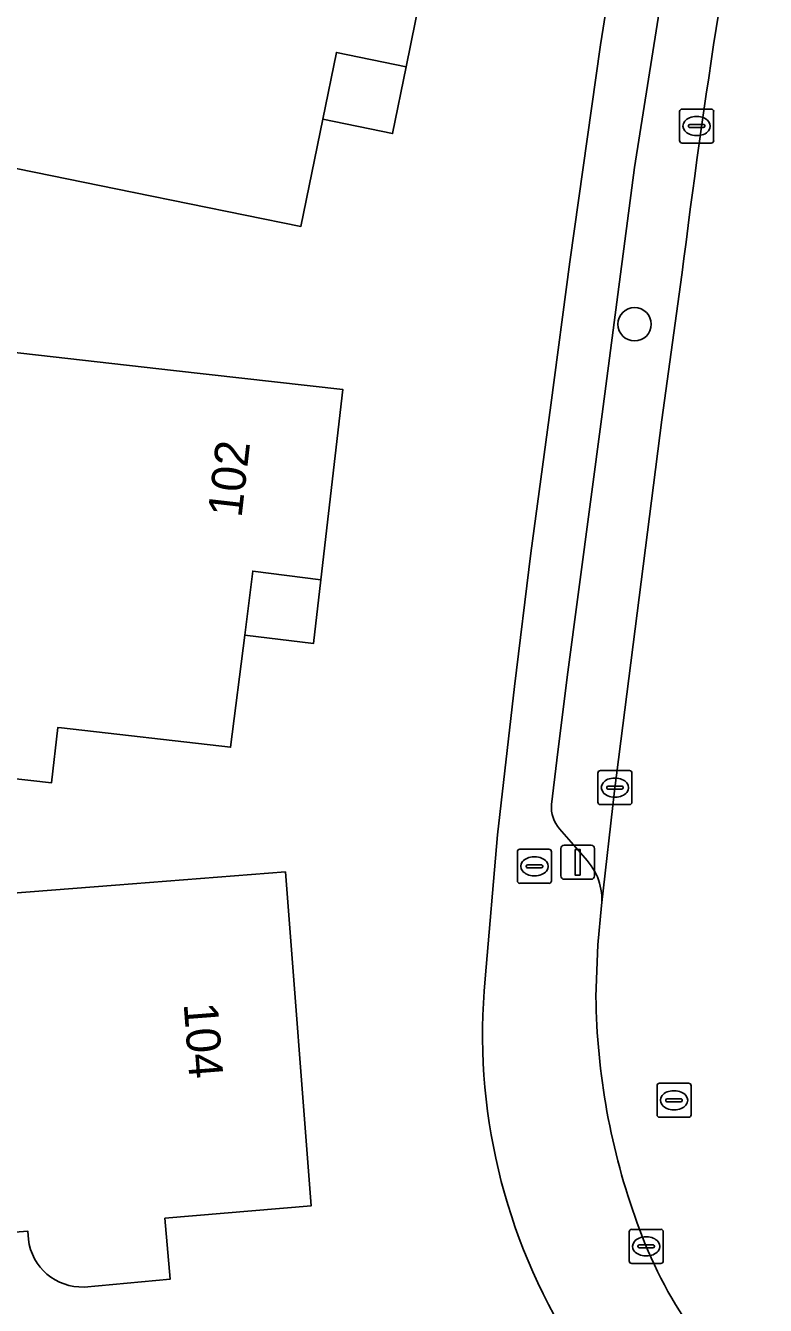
# Model space of a CAD drawing. Extents: x 157767 to 159172, y 387839 to 389425.
# Drawn here: x 158027.91 to 158049.63, y 388679.57 to 388717.13 of the extents above; entities that cross this region are included whole.
import ezdxf

# ---------------------------------------------------------------- set-up
doc = ezdxf.new("R2010")
doc.units = 0
for name, color, linetype in [('IMGEO_Boom', 7, 'Continuous'), ('IMGEO_Brandkraan', 7, 'Continuous'), ('IMGEO_Erf', 7, 'Continuous'), ('IMGEO_Kolk', 7, 'Continuous'), ('IMGEO_Lichtmast', 7, 'Continuous'), ('IMGEO_Pand', 7, 'Continuous'), ('IMGEO_Pand_nummerreeks', 7, 'Continuous'), ('IMGEO_Pand_overbouw', 7, 'Continuous'), ('IMGEO_Parkeervlak_open', 7, 'Continuous'), ('IMGEO_Rijbaan_lokaal_open', 7, 'Continuous'), ('IMGEO_Rioolput', 7, 'Continuous'), ('IMGEO_Voetpad_open', 7, 'Continuous')]:
    doc.layers.add(name, color=color, linetype=linetype)

msp = doc.modelspace()

# ---------------------------------------------------------------- linework, layer by layer
at = {"layer": 'IMGEO_Boom'}
msp.add_circle((158045.789, 388708.367), 0.489, dxfattribs=at)
at = {"layer": 'IMGEO_Brandkraan'}
for p, q in [((158042.349, 388692.034), (158042.349, 388692.886)), ((158042.424, 388692.96), (158043.276, 388692.96)), ((158043.35, 388692.886), (158043.35, 388692.034)), ((158042.608, 388692.454), (158042.608, 388692.466)), ((158043.046, 388692.417), (158042.648, 388692.417)), ((158042.651, 388692.503), (158043.049, 388692.503)), ((158042.837, 388692.74), (158042.862, 388692.74)), ((158043.092, 388692.466), (158043.092, 388692.454)), ((158042.86, 388692.18), (158042.835, 388692.18)), ((158043.276, 388691.96), (158042.424, 388691.96))]:
    msp.add_line(p, q, dxfattribs=at)
for points in [[(158042.349, 388692.034), (158042.349, 388692.886)], [(158042.424, 388692.96), (158043.276, 388692.96)], [(158043.35, 388692.886), (158043.35, 388692.034)], [(158043.276, 388691.96), (158042.424, 388691.96)]]:
    msp.add_lwpolyline(points, dxfattribs=at)
for centre, radius, start, end in [((158042.426, 388692.884), 0.0765, 91.552, 178.448), ((158042.426, 388692.884), 0.0765, 91.552, 178.448), ((158043.274, 388692.884), 0.0765, 1.552, 88.448), ((158043.274, 388692.884), 0.0765, 1.552, 88.448), ((158042.648, 388692.463), 0.0403, 85.8775, 175.7526), ((158042.645, 388692.453), 0.0366, 178.938, 274.7102), ((158043.049, 388692.46), 0.043, 264.8664, 352.4533), ((158043.053, 388692.465), 0.0386, 1.7309, 96.639), ((158042.426, 388692.036), 0.0765, 181.552, 268.448), ((158042.426, 388692.036), 0.0765, 181.552, 268.448), ((158043.274, 388692.036), 0.0765, 271.552, 358.448), ((158043.274, 388692.036), 0.0765, 271.552, 358.448)]:
    msp.add_arc(centre, radius, start, end, dxfattribs=at)
for centre, major_axis, ratio, start_param, end_param in [((158042.836, 388692.46), (-0.387, 0.002), 0.722429, 4.712389, 7.853982), ((158042.861, 388692.46), (-0.39, 0.002), 0.717154, 1.570796, 4.712389)]:
    msp.add_ellipse(centre, major_axis=major_axis, ratio=ratio, start_param=start_param, end_param=end_param, dxfattribs=at)
at = {"layer": 'IMGEO_Erf'}
for points in [[(158041.406, 388689.153), (158041.767, 388693.388), (158042.265, 388697.737), (158042.741, 388701.651), (158043.331, 388705.99), (158043.884, 388710.198), (158044.788, 388716.563), (158045.681, 388722.155), (158046.965, 388729.378), (158048.336, 388736.749)], [(158027.993, 388681.508), (158027.973, 388681.757), (158024.294, 388681.471), (158023.526, 388691.361), (158030.554, 388691.906), (158035.539, 388692.293), (158036.299, 388682.499)], [(158036.299, 388682.499), (158032, 388682.13), (158032.152, 388680.341), (158029.628, 388680.114)]]:
    msp.add_lwpolyline(points, dxfattribs=at)
for points in [[(158035.301, 388722.419), (158040.2, 388721.432), (158039.082, 388715.925), (158037.037, 388716.343), (158036.636, 388714.383), (158035.992, 388711.238), (158031.093, 388712.236), (158028.164, 388712.832), (158022.68, 388713.949), (158024.826, 388724.486), (158030.007, 388723.457)], [(158032.252, 388707.012), (158037.22, 388706.455), (158036.577, 388700.87), (158034.577, 388701.121), (158034.342, 388699.246), (158033.928, 388695.951), (158028.961, 388696.519), (158028.854, 388696.531), (158028.673, 388694.911), (158021.111, 388695.758), (158022.46, 388707.806), (158022.494, 388708.104), (158022.595, 388709.011), (158027.003, 388708.516), (158026.901, 388707.611)]]:
    msp.add_lwpolyline(points, close=True, dxfattribs=at)
for centre, radius, start, end in [((158058.394, 388687.505), 17.068, 174.4587, 212.3421), ((158029.57, 388681.702), 1.589, 187.0155, 272.0827)]:
    msp.add_arc(centre, radius, start, end, dxfattribs=at)
at = {"layer": 'IMGEO_Kolk'}
for p, q in [((158047.109, 388713.756), (158047.109, 388714.608)), ((158047.184, 388714.682), (158048.036, 388714.682)), ((158048.11, 388714.608), (158048.11, 388713.756)), ((158047.368, 388714.176), (158047.368, 388714.188)), ((158047.411, 388714.225), (158047.809, 388714.225)), ((158047.597, 388714.462), (158047.622, 388714.462)), ((158047.852, 388714.188), (158047.852, 388714.176)), ((158047.806, 388714.139), (158047.408, 388714.139)), ((158047.62, 388713.902), (158047.595, 388713.902)), ((158048.036, 388713.682), (158047.184, 388713.682)), ((158044.711, 388694.343), (158044.711, 388695.195)), ((158044.786, 388695.269), (158045.638, 388695.269)), ((158045.199, 388695.049), (158045.224, 388695.049)), ((158045.712, 388695.195), (158045.712, 388694.343)), ((158044.97, 388694.763), (158044.97, 388694.775)), ((158045.408, 388694.726), (158045.01, 388694.726)), ((158045.013, 388694.812), (158045.411, 388694.812)), ((158045.454, 388694.775), (158045.454, 388694.763)), ((158045.638, 388694.269), (158044.786, 388694.269)), ((158045.222, 388694.489), (158045.197, 388694.489)), ((158045.629, 388680.88), (158045.629, 388681.732)), ((158045.704, 388681.806), (158046.556, 388681.806)), ((158046.117, 388681.586), (158046.142, 388681.586)), ((158046.63, 388681.732), (158046.63, 388680.88)), ((158045.888, 388681.3), (158045.888, 388681.312)), ((158046.326, 388681.263), (158045.928, 388681.263)), ((158045.931, 388681.349), (158046.329, 388681.349)), ((158046.372, 388681.312), (158046.372, 388681.3)), ((158046.556, 388680.806), (158045.704, 388680.806)), ((158046.14, 388681.026), (158046.115, 388681.026))]:
    msp.add_line(p, q, dxfattribs=at)
for points in [[(158047.109, 388713.756), (158047.109, 388714.608)], [(158047.184, 388714.682), (158048.036, 388714.682)], [(158048.11, 388714.608), (158048.11, 388713.756)], [(158048.036, 388713.682), (158047.184, 388713.682)], [(158044.711, 388694.343), (158044.711, 388695.195)], [(158044.786, 388695.269), (158045.638, 388695.269)], [(158045.712, 388695.195), (158045.712, 388694.343)], [(158045.638, 388694.269), (158044.786, 388694.269)], [(158045.629, 388680.88), (158045.629, 388681.732)], [(158045.704, 388681.806), (158046.556, 388681.806)], [(158046.63, 388681.732), (158046.63, 388680.88)], [(158046.556, 388680.806), (158045.704, 388680.806)]]:
    msp.add_lwpolyline(points, dxfattribs=at)
for centre, radius, start, end in [((158047.186, 388714.606), 0.0765, 91.552, 178.448), ((158047.186, 388714.606), 0.0765, 91.552, 178.448), ((158048.034, 388714.606), 0.0765, 1.552, 88.448), ((158048.034, 388714.606), 0.0765, 1.552, 88.448), ((158047.408, 388714.185), 0.0403, 85.8775, 175.7526), ((158047.405, 388714.175), 0.0366, 178.938, 274.7102), ((158047.809, 388714.182), 0.043, 264.8664, 352.4533), ((158047.813, 388714.187), 0.0386, 1.7309, 96.639), ((158047.186, 388713.758), 0.0765, 181.552, 268.448), ((158047.186, 388713.758), 0.0765, 181.552, 268.448), ((158048.034, 388713.758), 0.0765, 271.552, 358.448), ((158048.034, 388713.758), 0.0765, 271.552, 358.448), ((158044.788, 388695.193), 0.0765, 91.552, 178.448), ((158044.788, 388695.193), 0.0765, 91.552, 178.448), ((158045.636, 388695.193), 0.0765, 1.552, 88.448), ((158045.636, 388695.193), 0.0765, 1.552, 88.448), ((158045.01, 388694.772), 0.0403, 85.8775, 175.7526), ((158045.007, 388694.762), 0.0366, 178.938, 274.7102), ((158045.411, 388694.769), 0.043, 264.8664, 352.4533), ((158045.415, 388694.774), 0.0386, 1.7309, 96.639), ((158044.788, 388694.345), 0.0765, 181.552, 268.448), ((158044.788, 388694.345), 0.0765, 181.552, 268.448), ((158045.636, 388694.345), 0.0765, 271.552, 358.448), ((158045.636, 388694.345), 0.0765, 271.552, 358.448), ((158045.706, 388681.73), 0.0765, 91.552, 178.448), ((158045.706, 388681.73), 0.0765, 91.552, 178.448), ((158046.554, 388681.73), 0.0765, 1.552, 88.448), ((158046.554, 388681.73), 0.0765, 1.552, 88.448), ((158045.928, 388681.309), 0.0403, 85.8775, 175.7526), ((158045.925, 388681.299), 0.0366, 178.938, 274.7102), ((158046.329, 388681.306), 0.043, 264.8664, 352.4533), ((158046.333, 388681.311), 0.0386, 1.7309, 96.639), ((158045.706, 388680.882), 0.0765, 181.552, 268.448), ((158045.706, 388680.882), 0.0765, 181.552, 268.448), ((158046.554, 388680.882), 0.0765, 271.552, 358.448), ((158046.554, 388680.882), 0.0765, 271.552, 358.448)]:
    msp.add_arc(centre, radius, start, end, dxfattribs=at)
for centre, major_axis, ratio, start_param, end_param in [((158047.596, 388714.182), (-0.387, 0.002), 0.722429, 4.712389, 7.853982), ((158047.621, 388714.182), (-0.39, 0.002), 0.717154, 1.570796, 4.712389), ((158045.198, 388694.769), (-0.387, 0.002), 0.722429, 4.712389, 7.853982), ((158045.223, 388694.769), (-0.39, 0.002), 0.717154, 1.570796, 4.712389), ((158046.116, 388681.306), (-0.387, 0.002), 0.722429, 4.712389, 7.853982), ((158046.141, 388681.306), (-0.39, 0.002), 0.717154, 1.570796, 4.712389)]:
    msp.add_ellipse(centre, major_axis=major_axis, ratio=ratio, start_param=start_param, end_param=end_param, dxfattribs=at)
at = {"layer": 'IMGEO_Lichtmast'}
for p, q in [((158043.621, 388692.178), (158043.621, 388692.978)), ((158043.621, 388692.978), (158043.621, 388692.178)), ((158043.721, 388693.078), (158044.511, 388693.078)), ((158044.511, 388693.078), (158043.721, 388693.078)), ((158044.611, 388692.978), (158044.611, 388692.178)), ((158044.611, 388692.178), (158044.611, 388692.978)), ((158044.511, 388692.078), (158043.721, 388692.078)), ((158043.721, 388692.078), (158044.511, 388692.078))]:
    msp.add_line(p, q, dxfattribs=at)
msp.add_lwpolyline([(158044.041, 388692.953), (158044.191, 388692.953), (158044.191, 388692.203), (158044.041, 388692.203), (158044.041, 388692.953)], dxfattribs=at)
for centre, start, end in [((158043.721, 388692.978), 90, 180), ((158043.721, 388692.978), 90, 180), ((158044.511, 388692.978), 0, 90), ((158044.511, 388692.978), 360, 90), ((158043.721, 388692.178), 180, 270), ((158043.721, 388692.178), 180, 270), ((158044.511, 388692.178), 270, 0), ((158044.511, 388692.178), 270, 0)]:
    msp.add_arc(centre, 0.1, start, end, dxfattribs=at)
at = {"layer": 'IMGEO_Pand'}
for points in [[(158040.2, 388721.432), (158035.301, 388722.419), (158030.007, 388723.457), (158024.826, 388724.486), (158022.68, 388713.949), (158028.164, 388712.832), (158031.093, 388712.236), (158035.992, 388711.238), (158036.636, 388714.383), (158037.037, 388716.343), (158039.082, 388715.925)], [(158037.22, 388706.455), (158032.252, 388707.012), (158026.901, 388707.611), (158027.003, 388708.516), (158022.595, 388709.011), (158022.494, 388708.104), (158022.46, 388707.806), (158021.111, 388695.758), (158028.673, 388694.911), (158028.854, 388696.531), (158028.961, 388696.519), (158033.928, 388695.951), (158034.342, 388699.246), (158034.577, 388701.121), (158036.577, 388700.87)]]:
    msp.add_lwpolyline(points, close=True, dxfattribs=at)
msp.add_lwpolyline([(158029.628, 388680.114), (158032.152, 388680.341), (158032, 388682.13), (158036.299, 388682.499), (158035.539, 388692.293), (158030.554, 388691.906), (158023.526, 388691.361), (158024.294, 388681.471), (158027.973, 388681.757), (158027.993, 388681.508)], dxfattribs=at)
msp.add_arc((158029.57, 388681.702), 1.589, 187.0155, 272.0827, dxfattribs=at)
at = {"layer": 'IMGEO_Pand_overbouw'}
for points in [[(158036.636, 388714.383), (158038.684, 388713.964), (158039.082, 388715.925), (158037.037, 388716.343)], [(158034.342, 388699.246), (158036.361, 388698.993), (158036.577, 388700.87), (158034.577, 388701.121)]]:
    msp.add_lwpolyline(points, close=True, dxfattribs=at)
at = {"layer": 'IMGEO_Parkeervlak_open'}
for points in [[(158054.362, 388751.3), (158053.002, 388751.59), (158052.609, 388750.061), (158051.141, 388743.431), (158050.419, 388739.693), (158050.262, 388738.818), (158050.108, 388737.945), (158048.766, 388730.705), (158047.777, 388725.09), (158047.507, 388723.557), (158047.113, 388721.37), (158045.789, 388712.963), (158045.298, 388709.238), (158044.841, 388705.729), (158043.814, 388698.007), (158043.503, 388695.577), (158043.348, 388694.27)], [(158044.82, 388691.313), (158045.203, 388694.679), (158046.585, 388705.562), (158047.179, 388709.812)], [(158043.587, 388693.559), (158044.334, 388692.697)]]:
    msp.add_lwpolyline(points, dxfattribs=at)
for centre, radius, start, end in [((158285.1, 388680.505), 239.719, 169.25361, 172.97781), ((158044.329, 388694.204), 0.984, 176.1646, 220.9951), ((158043.077, 388691.478), 1.751, 354.5907, 44.1074)]:
    msp.add_arc(centre, radius, start, end, dxfattribs=at)
at = {"layer": 'IMGEO_Rijbaan_lokaal_open'}
msp.add_lwpolyline([(158047.179, 388709.812), (158046.585, 388705.562), (158045.203, 388694.679), (158044.82, 388691.313), (158044.711, 388690.153), (158044.655, 388688.64)], dxfattribs=at)
for centre, radius, start, end in [((158285.1, 388680.505), 239.719, 169.25361, 172.97781), ((158064.68, 388688.852), 20.026, 180.6079, 200.0367), ((158058.606, 388686.516), 13.52, 199.5549, 214.5074)]:
    msp.add_arc(centre, radius, start, end, dxfattribs=at)
at = {"layer": 'IMGEO_Rioolput'}
for p, q in [((158046.447, 388685.168), (158046.447, 388686.02)), ((158046.522, 388686.094), (158047.374, 388686.094)), ((158047.448, 388686.02), (158047.448, 388685.168)), ((158046.749, 388685.637), (158047.147, 388685.637)), ((158046.935, 388685.874), (158046.96, 388685.874)), ((158046.706, 388685.588), (158046.706, 388685.6)), ((158047.144, 388685.551), (158046.746, 388685.551)), ((158046.958, 388685.314), (158046.933, 388685.314)), ((158047.19, 388685.6), (158047.19, 388685.588)), ((158047.374, 388685.094), (158046.522, 388685.094))]:
    msp.add_line(p, q, dxfattribs=at)
for points in [[(158046.447, 388685.168), (158046.447, 388686.02)], [(158046.522, 388686.094), (158047.374, 388686.094)], [(158047.448, 388686.02), (158047.448, 388685.168)], [(158047.374, 388685.094), (158046.522, 388685.094)]]:
    msp.add_lwpolyline(points, dxfattribs=at)
for centre, radius, start, end in [((158046.524, 388686.018), 0.0765, 91.552, 178.448), ((158046.524, 388686.018), 0.0765, 91.552, 178.448), ((158047.372, 388686.018), 0.0765, 1.552, 88.448), ((158047.372, 388686.018), 0.0765, 1.552, 88.448), ((158046.746, 388685.597), 0.0403, 85.8775, 175.7526), ((158047.151, 388685.599), 0.0386, 1.7309, 96.639), ((158046.743, 388685.587), 0.0366, 178.938, 274.7102), ((158047.147, 388685.594), 0.043, 264.8664, 352.4533), ((158046.524, 388685.17), 0.0765, 181.552, 268.448), ((158046.524, 388685.17), 0.0765, 181.552, 268.448), ((158047.372, 388685.17), 0.0765, 271.552, 358.448), ((158047.372, 388685.17), 0.0765, 271.552, 358.448)]:
    msp.add_arc(centre, radius, start, end, dxfattribs=at)
for centre, major_axis, ratio, start_param, end_param in [((158046.934, 388685.594), (-0.387, 0.002), 0.722429, 4.712389, 7.853982), ((158046.959, 388685.594), (-0.39, 0.002), 0.717154, 1.570796, 4.712389)]:
    msp.add_ellipse(centre, major_axis=major_axis, ratio=ratio, start_param=start_param, end_param=end_param, dxfattribs=at)
at = {"layer": 'IMGEO_Voetpad_open'}
for points in [[(158043.348, 388694.27), (158043.503, 388695.577), (158043.814, 388698.007), (158044.841, 388705.729), (158045.298, 388709.238), (158045.789, 388712.963), (158047.113, 388721.37), (158047.507, 388723.557), (158047.777, 388725.09), (158048.766, 388730.705), (158050.108, 388737.945), (158050.262, 388738.818), (158050.419, 388739.693), (158051.141, 388743.431), (158052.609, 388750.061), (158053.002, 388751.59), (158054.362, 388751.3)], [(158048.336, 388736.749), (158046.965, 388729.378), (158045.681, 388722.155), (158044.788, 388716.563), (158043.884, 388710.198), (158043.331, 388705.99), (158042.741, 388701.651), (158042.265, 388697.737), (158041.767, 388693.388), (158041.406, 388689.153)], [(158044.334, 388692.697), (158043.587, 388693.559)], [(158044.655, 388688.64), (158044.711, 388690.153), (158044.82, 388691.313)]]:
    msp.add_lwpolyline(points, dxfattribs=at)
for centre, radius, start, end in [((158044.329, 388694.204), 0.984, 176.1646, 220.9951), ((158043.077, 388691.478), 1.751, 354.5907, 44.1074), ((158058.394, 388687.505), 17.068, 174.4587, 212.3421), ((158064.68, 388688.852), 20.026, 180.6079, 200.0367), ((158058.606, 388686.516), 13.52, 199.5549, 214.5074)]:
    msp.add_arc(centre, radius, start, end, dxfattribs=at)

# ---------------------------------------------------------------- texts
at = {"layer": 'IMGEO_Pand_nummerreeks'}
for s, rotation, p in [('102', 83.4341, (158034.248, 388702.669)), ('104', 274.4372, (158032.549, 388688.426))]:
    msp.add_text(s, height=1, rotation=rotation, dxfattribs=at).set_placement(p)

doc.saveas('drawing.dxf')
